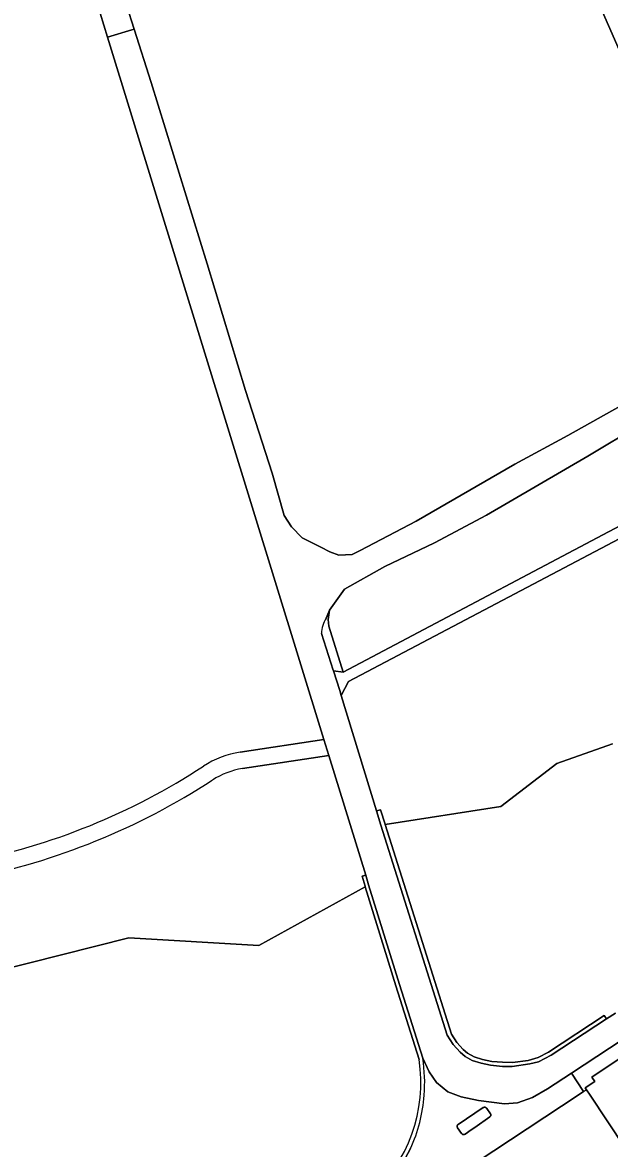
# Model space of a CAD drawing. Extents: x 161483 to 162250, y 379484 to 380833.
# Drawn here: x 161837 to 161929.9, y 379991.6 to 380169.7 of the extents above; entities that cross this region are included whole.
import ezdxf

# ---------------------------------------------------------------- set-up
doc = ezdxf.new("R2010")
doc.units = 0
for name, color, linetype in [('IMGEO_Berm_groen', 7, 'Continuous'), ('IMGEO_Erf', 7, 'Continuous'), ('IMGEO_Gemengd_bos', 7, 'Continuous'), ('IMGEO_Grasland_agrarisch', 7, 'Continuous'), ('IMGEO_Groenvoorziening', 7, 'Continuous'), ('IMGEO_Haag', 7, 'Continuous'), ('IMGEO_Pand', 7, 'Continuous'), ('IMGEO_Rijbaan_lokaal_gesloten', 7, 'Continuous'), ('IMGEO_Rijbaan_lokaal_open', 7, 'Continuous'), ('IMGEO_Voetpad_gesloten', 7, 'Continuous'), ('IMGEO_Voetpad_onverhard', 7, 'Continuous')]:
    doc.layers.add(name, color=color, linetype=linetype)

msp = doc.modelspace()

# ---------------------------------------------------------------- linework, layer by layer
at = {"layer": 'IMGEO_Berm_groen'}
for points in [[(161885.5, 380074.19), (161885.43, 380075.29), (161885.6, 380076.77), (161885.11, 380075.47)], [(161884.34, 380073.07), (161886.21, 380067.24), (161886.24, 380067.14), (161887.79, 380066.96), (161885.5, 380074.19)]]:
    msp.add_lwpolyline(points, dxfattribs=at)
msp.add_arc((161888.66, 380073), 4.32, 145.1771, 179.1032, dxfattribs=at)
at = {"layer": 'IMGEO_Erf'}
msp.add_lwpolyline([(161899.81, 380005.65), (161896.1, 380017.32), (161891.27, 380032.98), (161874.44, 380023.71), (161853.88, 380024.91), (161811.16, 380014.13), (161803.06, 380000.9), (161818.93, 379976.98)], dxfattribs=at)
msp.add_lwpolyline([(161939.22, 380010.93), (161939.82, 380010.02), (161941.24, 380010.96), (161941.35, 380010.8), (161941.93, 380011.18), (161940.46, 380013.3), (161939.95, 380014.04), (161923.9, 380003.5), (161925.84, 380000.58), (161926.28, 380000.87), (161926.09, 380001.15), (161927.6, 380002.15), (161927.11, 380002.88)], close=True, dxfattribs=at)
msp.add_arc((161875.59, 380002.08), 24.48, 312.287, 8.393, dxfattribs=at)
at = {"layer": 'IMGEO_Gemengd_bos'}
for points in [[(161956.95, 380108.52), (161955.09, 380115.22), (161947.98, 380129.76), (161937.55, 380151.57), (161937.5, 380151.67), (161917.38, 380197.58), (161914.56, 380204.46), (161912.38, 380208.69), (161906.85, 380208.4), (161866.14, 380197.81), (161861.27, 380217.43), (161843.59, 380263.22), (161837.37, 380270.61), (161864.63, 380322.42)], [(161826.66, 380257.73), (161827.71, 380254.91), (161829.23, 380250), (161840.2, 380215.18), (161851.86, 380177.55), (161852.26, 380176.31), (161854.68, 380168.69), (161857.37, 380160.23), (161866.23, 380131.57), (161872.33, 380111.5), (161876.52, 380098.41), (161878.45, 380091.7), (161879.58, 380089.94), (161881.28, 380088.17), (161884.24, 380086.73), (161885.66, 380086), (161887.07, 380085.43), (161889.19, 380085.54), (161890.46, 380086.2), (161899.31, 380090.84), (161914.93, 380099.82), (161923.31, 380104.36), (161936.42, 380111.72), (161941.15, 380114.55)], [(161871.48, 380054.26), (161884.73, 380056.26), (161850.49, 380167.39), (161848.14, 380175.04), (161825.04, 380250), (161823.92, 380253.66)], [(161943.05, 380111.01), (161926.48, 380101.11), (161910.47, 380091.78), (161902.21, 380087.4), (161894.38, 380083.68), (161887.98, 380080.09), (161885.6, 380076.77), (161885.43, 380075.29), (161885.5, 380074.19), (161887.79, 380066.96), (161938.04, 380093.5)], [(161937.37, 380091.15), (161888.62, 380065.44), (161887.48, 380063.23), (161893.03, 380045), (161893.71, 380045.16), (161894.43, 380042.87), (161894.45, 380042.81), (161912.73, 380045.66), (161921.59, 380052.5), (161930.41, 380055.58)], [(161891.27, 380032.98), (161891.24, 380033.08), (161890.76, 380034.64), (161891.34, 380034.8), (161885.51, 380053.75), (161871.87, 380051.69)], [(161751.91, 379989.78), (161767.4, 380000.08), (161768.82, 380001.02), (161786.31, 380012.63), (161787.85, 380013.66), (161790.7, 380015.54), (161793.41, 380011.46), (161795.16, 380012.62), (161798.53, 380007.54), (161802.21, 380002), (161802.29, 380002.06), (161803.06, 380000.9), (161811.16, 380014.13), (161853.88, 380024.91), (161874.44, 380023.71), (161891.27, 380032.98)]]:
    msp.add_lwpolyline(points, dxfattribs=at)
for centre, radius, start, end in [((161873.68, 380039.72), 14.71, 98.6154, 123.082), ((161807.89, 380140.66), 105.78, 281.078, 303.0994), ((161873.68, 380039.72), 12.1, 98.6199, 123.091), ((161807.87, 380140.69), 108.42, 281.0804, 303.095)]:
    msp.add_arc(centre, radius, start, end, dxfattribs=at)
at = {"layer": 'IMGEO_Grasland_agrarisch'}
msp.add_lwpolyline([(161917.38, 380197.58), (161937.5, 380151.67), (161937.55, 380151.57), (162052.43, 380134.89), (162057.69, 380169.67), (162058.27, 380173.54)], dxfattribs=at)
at = {"layer": 'IMGEO_Groenvoorziening'}
for points in [[(161930.41, 380055.58), (161921.59, 380052.5), (161912.73, 380045.66), (161894.45, 380042.81), (161904.92, 380009.64), (161905.78, 380008.34), (161906.78, 380007.24), (161907.48, 380006.63), (161908.51, 380006.05), (161909.85, 380005.64), (161911.3, 380005.34), (161913.02, 380005.21), (161914.58, 380005.19), (161917.04, 380005.51), (161918.64, 380005.99), (161920.3, 380006.83), (161929.08, 380012.62), (161929.44, 380012.06), (161930.86, 380012.98)], [(161896.67, 380017.51), (161891.81, 380033.28), (161891.34, 380034.8), (161890.76, 380034.64), (161891.24, 380033.08), (161891.27, 380032.98), (161896.1, 380017.32), (161899.81, 380005.65)], [(161900.38, 380005.85), (161896.67, 380017.51)], [(161948.83, 379967.89), (161951.47, 379969.64), (161940.24, 379986.52), (161937.74, 379984.86), (161932.92, 379992.12), (161932.35, 379991.74), (161926.85, 380000), (161926.28, 380000.87), (161925.84, 380000.58), (161924.97, 380000), (161884.91, 379973.59), (161874.32, 379966.47)], [(161897.19, 379989.2), (161898.45, 379991.57)]]:
    msp.add_lwpolyline(points, dxfattribs=at)
for points in [[(161929.44, 380012.06), (161929.08, 380012.62), (161920.3, 380006.83), (161918.64, 380005.99), (161917.04, 380005.51), (161914.58, 380005.19), (161913.02, 380005.21), (161911.3, 380005.34), (161909.85, 380005.64), (161908.51, 380006.05), (161907.48, 380006.63), (161906.78, 380007.24), (161905.78, 380008.34), (161904.92, 380009.64), (161894.45, 380042.81), (161894.43, 380042.87), (161893.71, 380045.16), (161893.03, 380045), (161893.75, 380042.71), (161904.24, 380009.48), (161905.2, 380008.04), (161906.31, 380006.82), (161907.11, 380006.14), (161908.2, 380005.51), (161909.63, 380005.06), (161911.09, 380004.74), (161912.98, 380004.55), (161914.52, 380004.53), (161917.3, 380004.98), (161918.68, 380005.3), (161920.71, 380006.33)], [(161908.61, 379994.91), (161910.97, 379996.59), (161910.99, 379996.6), (161911.02, 379996.62), (161911.04, 379996.64), (161911.06, 379996.66), (161911.08, 379996.68), (161911.1, 379996.7), (161911.12, 379996.73), (161911.13, 379996.76), (161911.14, 379996.79), (161911.15, 379996.82), (161911.16, 379996.84), (161911.16, 379996.88), (161911.16, 379996.91), (161911.16, 379996.93), (161911.15, 379996.97), (161911.14, 379996.99), (161911.13, 379997.02), (161911.12, 379997.05), (161910.51, 379997.92), (161910.48, 379997.95), (161910.46, 379997.98), (161910.43, 379998), (161910.4, 379998.02), (161910.37, 379998.04), (161910.34, 379998.06), (161910.3, 379998.07), (161910.27, 379998.08), (161910.23, 379998.09), (161910.2, 379998.1), (161910.16, 379998.1), (161910.12, 379998.1), (161910.09, 379998.09), (161910.05, 379998.08), (161910.02, 379998.07), (161909.99, 379998.05), (161909.95, 379998.04), (161905.97, 379995.38), (161905.95, 379995.36), (161905.92, 379995.34), (161905.9, 379995.32), (161905.88, 379995.3), (161905.86, 379995.27), (161905.85, 379995.24), (161905.84, 379995.21), (161905.83, 379995.18), (161905.82, 379995.15), (161905.81, 379995.12), (161905.81, 379995.09), (161905.81, 379995.06), (161905.81, 379995.03), (161905.82, 379995), (161905.83, 379994.97), (161905.84, 379994.94), (161905.85, 379994.91), (161905.87, 379994.88), (161905.89, 379994.85), (161906.52, 379993.92), (161906.54, 379993.89), (161906.57, 379993.87), (161906.59, 379993.85), (161906.62, 379993.83), (161906.65, 379993.81), (161906.68, 379993.79), (161906.71, 379993.78), (161906.75, 379993.77), (161906.78, 379993.77), (161906.82, 379993.77), (161906.85, 379993.77), (161906.89, 379993.77), (161906.92, 379993.78), (161906.95, 379993.79), (161906.99, 379993.8), (161907.02, 379993.81), (161907.05, 379993.83), (161907.07, 379993.85), (161908.06, 379994.52)]]:
    msp.add_lwpolyline(points, close=True, dxfattribs=at)
for centre, radius, start, end in [((161875.59, 380002.08), 24.48, 312.287, 8.393), ((161875.19, 380001.97), 25.49, 355.57, 8.7569), ((161875.31, 380001.98), 25.37, 335.7649, 355.5141)]:
    msp.add_arc(centre, radius, start, end, dxfattribs=at)
at = {"layer": 'IMGEO_Haag'}
msp.add_lwpolyline([(161894.43, 380042.87), (161893.71, 380045.16), (161893.03, 380045), (161893.75, 380042.71), (161904.24, 380009.48), (161905.2, 380008.04), (161906.31, 380006.82), (161907.11, 380006.14), (161908.2, 380005.51), (161909.63, 380005.06), (161911.09, 380004.74), (161912.98, 380004.55), (161914.52, 380004.53), (161917.3, 380004.98), (161918.68, 380005.3), (161920.71, 380006.33), (161929.44, 380012.06), (161929.08, 380012.62), (161920.3, 380006.83), (161918.64, 380005.99), (161917.04, 380005.51), (161914.58, 380005.19), (161913.02, 380005.21), (161911.3, 380005.34), (161909.85, 380005.64), (161908.51, 380006.05), (161907.48, 380006.63), (161906.78, 380007.24), (161905.78, 380008.34), (161904.92, 380009.64), (161894.45, 380042.81)], close=True, dxfattribs=at)
for points in [[(161896.67, 380017.51), (161891.81, 380033.28), (161891.34, 380034.8), (161890.76, 380034.64), (161891.24, 380033.08), (161891.27, 380032.98), (161896.1, 380017.32), (161899.81, 380005.65)], [(161900.38, 380005.85), (161896.67, 380017.51)], [(161897.19, 379989.2), (161898.45, 379991.57)]]:
    msp.add_lwpolyline(points, dxfattribs=at)
for centre, radius, start, end in [((161875.59, 380002.08), 24.48, 312.287, 8.393), ((161875.19, 380001.97), 25.49, 355.57, 8.7569), ((161875.31, 380001.98), 25.37, 335.7649, 355.5141)]:
    msp.add_arc(centre, radius, start, end, dxfattribs=at)
at = {"layer": 'IMGEO_Pand'}
msp.add_lwpolyline([(161953.7, 379987.96), (161950.47, 379992.8), (161949.13, 379991.91), (161945.76, 379996.98), (161948.47, 379998.79), (161947.66, 380000), (161946.7, 380001.44), (161947.3, 380001.84), (161941.35, 380010.8), (161941.24, 380010.96), (161939.82, 380010.02), (161939.22, 380010.93), (161927.11, 380002.88), (161927.6, 380002.15), (161926.09, 380001.15), (161926.28, 380000.87), (161926.85, 380000), (161932.35, 379991.74), (161932.92, 379992.12), (161937.74, 379984.86)], dxfattribs=at)
at = {"layer": 'IMGEO_Rijbaan_lokaal_gesloten'}
for points in [[(161936.42, 380111.72), (161923.31, 380104.36), (161914.93, 380099.82), (161899.31, 380090.84), (161890.46, 380086.2), (161889.19, 380085.54), (161887.07, 380085.43), (161885.66, 380086), (161884.24, 380086.73), (161881.28, 380088.17), (161879.58, 380089.94), (161878.45, 380091.7), (161876.52, 380098.41), (161872.33, 380111.5), (161866.23, 380131.57), (161857.37, 380160.23), (161854.68, 380168.69), (161854.35, 380168.58), (161850.49, 380167.39), (161884.73, 380056.26), (161885.51, 380053.75), (161891.34, 380034.8), (161891.81, 380033.28), (161896.67, 380017.51), (161900.38, 380005.85), (161901.41, 380003.68), (161902.55, 380002), (161904.35, 380000.55), (161906.43, 379999.72), (161909.2, 379999.16), (161913.3, 379998.62), (161915.38, 379998.81), (161917.72, 379999.62), (161920.14, 380001.03), (161923.9, 380003.5), (161939.95, 380014.04)], [(161902.21, 380087.4), (161910.47, 380091.78), (161926.48, 380101.11), (161943.05, 380111.01)], [(161885.11, 380075.47), (161885.6, 380076.77), (161887.98, 380080.09), (161894.38, 380083.68), (161902.21, 380087.4)], [(161930.86, 380012.98), (161929.44, 380012.06), (161920.71, 380006.33), (161918.68, 380005.3), (161917.3, 380004.98), (161914.52, 380004.53), (161912.98, 380004.55), (161911.09, 380004.74), (161909.63, 380005.06), (161908.2, 380005.51), (161907.11, 380006.14), (161906.31, 380006.82), (161905.2, 380008.04), (161904.24, 380009.48), (161893.75, 380042.71), (161893.03, 380045), (161887.48, 380063.23), (161887.23, 380064.05), (161886.24, 380067.14), (161886.21, 380067.24), (161884.34, 380073.07)]]:
    msp.add_lwpolyline(points, dxfattribs=at)
msp.add_arc((161888.66, 380073), 4.32, 145.1771, 179.1032, dxfattribs=at)
at = {"layer": 'IMGEO_Rijbaan_lokaal_open'}
for points in [[(161852.26, 380176.31), (161851.99, 380176.23), (161848.14, 380175.04), (161850.49, 380167.39), (161854.35, 380168.58), (161854.68, 380168.69)], [(161908.61, 379994.91), (161908.06, 379994.52), (161907.07, 379993.85), (161907.05, 379993.83), (161907.02, 379993.81), (161906.99, 379993.8), (161906.95, 379993.79), (161906.92, 379993.78), (161906.89, 379993.77), (161906.85, 379993.77), (161906.82, 379993.77), (161906.78, 379993.77), (161906.75, 379993.77), (161906.71, 379993.78), (161906.68, 379993.79), (161906.65, 379993.81), (161906.62, 379993.83), (161906.59, 379993.85), (161906.57, 379993.87), (161906.54, 379993.89), (161906.52, 379993.92), (161905.89, 379994.85), (161905.87, 379994.88), (161905.85, 379994.91), (161905.84, 379994.94), (161905.83, 379994.97), (161905.82, 379995), (161905.81, 379995.03), (161905.81, 379995.06), (161905.81, 379995.09), (161905.81, 379995.12), (161905.82, 379995.15), (161905.83, 379995.18), (161905.84, 379995.21), (161905.85, 379995.24), (161905.86, 379995.27), (161905.88, 379995.3), (161905.9, 379995.32), (161905.92, 379995.34), (161905.95, 379995.36), (161905.97, 379995.38), (161909.95, 379998.04), (161909.99, 379998.05), (161910.02, 379998.07), (161910.05, 379998.08), (161910.09, 379998.09), (161910.12, 379998.1), (161910.16, 379998.1), (161910.2, 379998.1), (161910.23, 379998.09), (161910.27, 379998.08), (161910.3, 379998.07), (161910.34, 379998.06), (161910.37, 379998.04), (161910.4, 379998.02), (161910.43, 379998), (161910.46, 379997.98), (161910.48, 379997.95), (161910.51, 379997.92), (161911.12, 379997.05), (161911.13, 379997.02), (161911.14, 379996.99), (161911.15, 379996.97), (161911.16, 379996.93), (161911.16, 379996.91), (161911.16, 379996.88), (161911.16, 379996.84), (161911.15, 379996.82), (161911.14, 379996.79), (161911.13, 379996.76), (161911.12, 379996.73), (161911.1, 379996.7), (161911.08, 379996.68), (161911.06, 379996.66), (161911.04, 379996.64), (161911.02, 379996.62), (161910.99, 379996.6), (161910.97, 379996.59)]]:
    msp.add_lwpolyline(points, close=True, dxfattribs=at)
for points in [[(161874.32, 379966.47), (161884.91, 379973.59), (161924.97, 380000), (161925.84, 380000.58), (161923.9, 380003.5), (161920.14, 380001.03), (161917.72, 379999.62), (161915.38, 379998.81), (161913.3, 379998.62), (161909.2, 379999.16), (161906.43, 379999.72), (161904.35, 380000.55), (161902.55, 380002), (161901.41, 380003.68), (161900.38, 380005.85)], [(161898.45, 379991.57), (161897.19, 379989.2)]]:
    msp.add_lwpolyline(points, dxfattribs=at)
for centre, radius, start, end in [((161875.19, 380001.97), 25.49, 355.57, 8.7569), ((161875.31, 380001.98), 25.37, 335.7649, 355.5141)]:
    msp.add_arc(centre, radius, start, end, dxfattribs=at)
at = {"layer": 'IMGEO_Voetpad_gesloten'}
for points in [[(161885.51, 380053.75), (161884.73, 380056.26), (161871.48, 380054.26)], [(161871.87, 380051.69), (161885.51, 380053.75)]]:
    msp.add_lwpolyline(points, dxfattribs=at)
for centre, radius, start, end in [((161873.68, 380039.72), 14.71, 98.6154, 123.082), ((161807.89, 380140.66), 105.78, 281.078, 303.0994), ((161873.68, 380039.72), 12.1, 98.6199, 123.091), ((161807.87, 380140.69), 108.42, 281.0804, 303.095)]:
    msp.add_arc(centre, radius, start, end, dxfattribs=at)
at = {"layer": 'IMGEO_Voetpad_onverhard'}
msp.add_lwpolyline([(161937.37, 380091.15), (161938.32, 380089.42), (161941.29, 380090.95), (161942.59, 380091.54), (161942.1, 380092.77), (161939.28, 380091.32), (161938.89, 380092.01), (161938.04, 380093.5), (161887.79, 380066.96), (161886.24, 380067.14), (161887.23, 380064.05), (161887.48, 380063.23), (161888.62, 380065.44)], close=True, dxfattribs=at)

doc.saveas('drawing.dxf')
